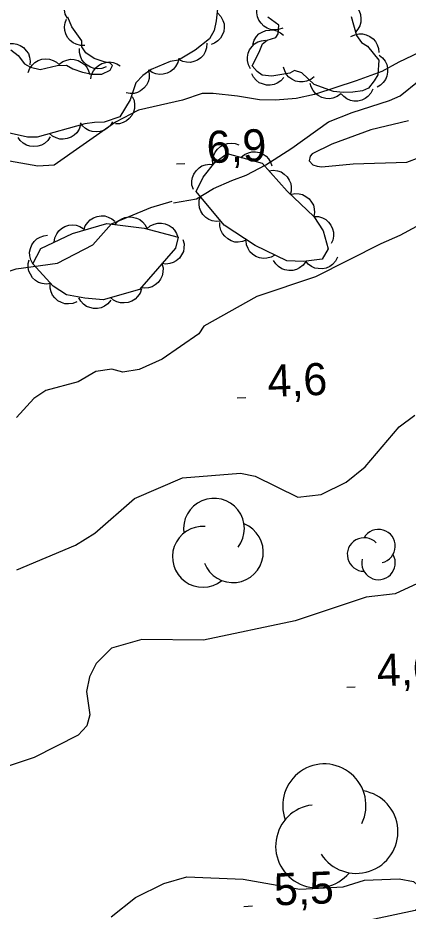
# Model space of a CAD drawing. Extents: x 336540 to 340074, y 5572036 to 5573747.
# Drawn here: x 337475.3 to 337511.7, y 5572815.4 to 5572898.9 of the extents above; entities that cross this region are included whole.
import ezdxf

# ---------------------------------------------------------------- set-up
doc = ezdxf.new("R2010")
doc.units = 0
for name, color, linetype in [('Niveau 1', 7, 'Continuous'), ('Niveau 2', 7, 'Continuous'), ('Niveau 3', 7, 'Continuous'), ('Niveau 44', 7, 'Continuous')]:
    doc.layers.add(name, color=color, linetype=linetype)

msp = doc.modelspace()

# ---------------------------------------------------------------- linework, layer by layer
at = {"layer": 'Niveau 1'}
for points in [[(337511.73, 5572889.27), (337508.21, 5572888.43), (337504.56, 5572887.09), (337502.75, 5572886.2), (337502.54, 5572885.98), (337502.47, 5572885.55), (337502.81, 5572885.18), (337503.2, 5572885.05), (337503.65, 5572884.97), (337506.58, 5572885.25), (337511.58, 5572885.42), (337512.74, 5572885.86)], [(337520.61, 5572883.81), (337510.94, 5572878.55), (337509.15, 5572877.79), (337503.05, 5572874.69), (337497.56, 5572872.87), (337492.61, 5572870.07), (337492.15, 5572869.38), (337488.72, 5572867), (337486.57, 5572866.03), (337485.05, 5572865.78), (337484.03, 5572866.07), (337482.52, 5572865.83), (337480.88, 5572864.88), (337477.86, 5572864.06), (337476.73, 5572863.31), (337475.12, 5572861.54)], [(337475.17, 5572847.3), (337480.65, 5572849.61), (337482.44, 5572850.73), (337486.16, 5572853.96), (337490.63, 5572855.9), (337496.03, 5572856.33), (337497.4, 5572856.06), (337501.4, 5572854.08), (337503.59, 5572854.34), (337505.9, 5572855.5), (337507.69, 5572856.92), (337510.87, 5572860.67), (337512.33, 5572861.75)], [(337512.97, 5572846.19), (337510.48, 5572845.04), (337507.79, 5572844.73), (337501.15, 5572842.53), (337492.6, 5572840.72), (337486.84, 5572840.77), (337484.01, 5572839.96), (337482.56, 5572838.52), (337481.94, 5572837.3), (337481.67, 5572835.92), (337481.97, 5572833.74), (337481.68, 5572832.7), (337480.88, 5572831.82), (337476.76, 5572829.73), (337474.25, 5572828.91)], [(337483.97, 5572814.85), (337486.23, 5572816.65), (337488.87, 5572817.97), (337491.04, 5572818.58), (337496.29, 5572818.36), (337501.6, 5572817.43), (337505.64, 5572817.65), (337507.63, 5572818.26), (337510.86, 5572818.41), (337512.21, 5572818.15), (337513.09, 5572817.35), (337513.33, 5572816.36), (337512.35, 5572815.43), (337500.97, 5572813.01)]]:
    msp.add_lwpolyline(points, dxfattribs=at)
at = {"layer": 'Niveau 2'}
for points in [[(337489.78, 5572881.62), (337491.95, 5572882), (337493.53, 5572882.95), (337495.23, 5572883.72), (337496.56, 5572884.21), (337498.42, 5572885.17), (337500.84, 5572886.74), (337504.26, 5572889.2), (337506.48, 5572890.08), (337509.97, 5572891.18), (337510.95, 5572891.61), (337514.52, 5572894.49), (337516.35, 5572894.93), (337517.79, 5572895.13), (337520.27, 5572895.84), (337523.14, 5572896.77), (337524.21, 5572897.03), (337525.63, 5572897.78), (337526.2, 5572898.39), (337526.58, 5572899.42)], [(337513.37, 5572895.99), (337510.82, 5572894.78), (337509.23, 5572893.9), (337506.85, 5572893.03), (337502.96, 5572891.74), (337501.24, 5572891.36), (337499.32, 5572891.21), (337497.82, 5572891.26), (337495.75, 5572891.6), (337493.49, 5572891.83), (337492.47, 5572891.84), (337490.62, 5572891.22), (337486.51, 5572890.28), (337484.36, 5572889.15), (337478.65, 5572885.13), (337477.13, 5572885.05), (337473.38, 5572885.71)], [(337410.64, 5572848.56), (337419.45, 5572854.95), (337425.22, 5572857.96), (337435.86, 5572861.72), (337442.09, 5572862.03), (337450.06, 5572865), (337461.57, 5572868.47), (337471.58, 5572874.26), (337475.09, 5572875.44), (337478.96, 5572875.98), (337482.24, 5572877.68), (337484.01, 5572879.64), (337487.66, 5572881.18), (337489.66, 5572881.76)]]:
    msp.add_lwpolyline(points, dxfattribs=at)
at = {"layer": 'Niveau 3'}
for p, q in [((337490.06, 5572885.25), (337490.86, 5572885.28)), ((337495.74, 5572863.38), (337496.54, 5572863.41)), ((337505.96, 5572836.32), (337506.76, 5572836.36)), ((337496.36, 5572815.82), (337497.16, 5572815.86))]:
    msp.add_line(p, q, dxfattribs=at)
at = {"layer": 'Niveau 44'}
for points in [[(337479.88, 5572898.89), (337479.68, 5572899.26), (337479.6, 5572899.66), (337479.58, 5572899.98), (337479.65, 5572900.33), (337479.79, 5572900.67), (337480.02, 5572900.98), (337480.25, 5572901.22), (337480.55, 5572901.39), (337480.9, 5572901.51), (337481.26, 5572901.56)], [(337493.97, 5572900.33), (337493.78, 5572898.64), (337493.58, 5572897.73), (337493.15, 5572896.94), (337491.82, 5572895.89), (337490.27, 5572894.95), (337489.48, 5572894.82), (337487.7, 5572894.1), (337486.93, 5572893.52), (337486.27, 5572892.83), (337485.74, 5572891.24), (337484.77, 5572889.65), (337483.32, 5572889.16), (337482.42, 5572889.14), (337481.52, 5572889.01), (337477.05, 5572887.77), (337476.15, 5572887.75), (337474.34, 5572888.16)], [(337505.97, 5572900.47), (337506.37, 5572900.34), (337506.7, 5572900.1), (337506.94, 5572899.87), (337507.12, 5572899.57), (337507.25, 5572899.23), (337507.29, 5572898.84), (337507.29, 5572898.52), (337507.18, 5572898.18), (337507.01, 5572897.85), (337506.78, 5572897.58)], [(337493.94, 5572899.35), (337494.22, 5572899.04), (337494.4, 5572898.68), (337494.51, 5572898.37), (337494.53, 5572898.02), (337494.48, 5572897.65), (337494.34, 5572897.29), (337494.18, 5572897.01), (337493.93, 5572896.76), (337493.63, 5572896.55), (337493.29, 5572896.42)], [(337499.99, 5572897.96), (337499.6, 5572897.82), (337499.19, 5572897.8), (337498.86, 5572897.83), (337498.54, 5572897.96), (337498.22, 5572898.15), (337497.96, 5572898.43), (337497.76, 5572898.69), (337497.63, 5572899.02), (337497.57, 5572899.38), (337497.58, 5572899.74)], [(337474.6, 5572895.93), (337475.29, 5572895.38), (337475.87, 5572894.61), (337476.44, 5572894.29), (337477.35, 5572894.08), (337478.91, 5572894.46), (337479.81, 5572894.48), (337480.38, 5572894.15), (337481.29, 5572893.84), (337482.2, 5572893.64), (337483.1, 5572893.66), (337483.88, 5572894.01), (337484.09, 5572894.47), (337483.86, 5572894.69), (337483.3, 5572894.79), (337482.39, 5572895.1), (337481.59, 5572895.65), (337481.24, 5572896.2), (337481.22, 5572896.76), (337480.29, 5572898.09), (337479.93, 5572898.98)], [(337481.52, 5572896.34), (337481.1, 5572896.33), (337480.71, 5572896.44), (337480.41, 5572896.57), (337480.14, 5572896.8), (337479.9, 5572897.08), (337479.74, 5572897.43), (337479.63, 5572897.74), (337479.62, 5572898.09), (337479.67, 5572898.46), (337479.8, 5572898.79)], [(337506.37, 5572899.05), (337506.87, 5572897.26), (337507.33, 5572896.6), (337507.9, 5572896.28), (337508.95, 5572894.95), (337508.87, 5572893.6), (337508.54, 5572893.03), (337508, 5572892.34), (337507.44, 5572892.1), (337506.54, 5572891.97), (337505.64, 5572891.95), (337504.74, 5572892.04), (337502.92, 5572892.67), (337501.77, 5572893.77), (337501.09, 5572893.98), (337500.65, 5572893.74), (337498.97, 5572893.47), (337498.06, 5572893.57), (337497.61, 5572893.89), (337497.14, 5572894.44), (337497.79, 5572895.7)], [(337497.79, 5572895.7), (337498.11, 5572896.49), (337498.55, 5572896.84), (337499.33, 5572897.08), (337499.55, 5572897.43), (337499.64, 5572898.22), (337498.61, 5572898.98)], [(337497.2, 5572896.42), (337497.32, 5572896.82), (337497.55, 5572897.16), (337497.77, 5572897.41), (337498.06, 5572897.59), (337498.41, 5572897.73), (337498.79, 5572897.78), (337499.11, 5572897.79), (337499.45, 5572897.69), (337499.78, 5572897.53), (337500.07, 5572897.31)], [(337496.99, 5572894.16), (337496.79, 5572894.53), (337496.71, 5572894.92), (337496.69, 5572895.25), (337496.76, 5572895.6), (337496.9, 5572895.94), (337497.13, 5572896.24), (337497.36, 5572896.48), (337497.66, 5572896.66), (337498.01, 5572896.78), (337498.37, 5572896.83)], [(337506.34, 5572897.16), (337506.71, 5572897.34), (337507.11, 5572897.41), (337507.44, 5572897.42), (337507.79, 5572897.34), (337508.12, 5572897.18), (337508.42, 5572896.94), (337508.65, 5572896.71), (337508.81, 5572896.4), (337508.93, 5572896.05), (337508.96, 5572895.69)], [(337474.03, 5572896.39), (337474.42, 5572896.51), (337474.83, 5572896.52), (337475.16, 5572896.47), (337475.48, 5572896.33), (337475.79, 5572896.13), (337476.04, 5572895.84), (337476.24, 5572895.58), (337476.34, 5572895.24), (337476.4, 5572894.88), (337476.37, 5572894.52)], [(337483.49, 5572894.34), (337483.1, 5572894.19), (337482.7, 5572894.16), (337482.37, 5572894.18), (337482.03, 5572894.3), (337481.71, 5572894.48), (337481.44, 5572894.74), (337481.23, 5572895), (337481.1, 5572895.32), (337481.02, 5572895.68), (337481.02, 5572896.04)], [(337492.89, 5572896.54), (337492.87, 5572896.12), (337492.73, 5572895.74), (337492.58, 5572895.44), (337492.33, 5572895.19), (337492.04, 5572894.97), (337491.68, 5572894.83), (337491.36, 5572894.74), (337491.01, 5572894.76), (337490.65, 5572894.83), (337490.32, 5572894.98)], [(337476.22, 5572893.8), (337476.36, 5572894.2), (337476.61, 5572894.52), (337476.84, 5572894.75), (337477.15, 5572894.92), (337477.5, 5572895.04), (337477.88, 5572895.07), (337478.21, 5572895.05), (337478.54, 5572894.94), (337478.86, 5572894.76), (337479.13, 5572894.51)], [(337479.12, 5572894.58), (337479.45, 5572894.83), (337479.83, 5572894.97), (337480.16, 5572895.04), (337480.51, 5572895.02), (337480.87, 5572894.93), (337481.2, 5572894.75), (337481.47, 5572894.56), (337481.69, 5572894.29), (337481.86, 5572893.96), (337481.96, 5572893.61)], [(337490.28, 5572895.14), (337490.19, 5572894.73), (337489.99, 5572894.38), (337489.8, 5572894.11), (337489.52, 5572893.9), (337489.19, 5572893.73), (337488.81, 5572893.65), (337488.49, 5572893.62), (337488.14, 5572893.69), (337487.8, 5572893.82), (337487.5, 5572894.02)], [(337508.98, 5572895.43), (337509.31, 5572895.18), (337509.55, 5572894.85), (337509.7, 5572894.56), (337509.77, 5572894.21), (337509.78, 5572893.84), (337509.7, 5572893.47), (337509.59, 5572893.16), (337509.38, 5572892.88), (337509.11, 5572892.62), (337508.8, 5572892.44)], [(337482.07, 5572893.2), (337482.14, 5572893.61), (337482.33, 5572893.97), (337482.52, 5572894.25), (337482.79, 5572894.47), (337483.11, 5572894.65), (337483.48, 5572894.74), (337483.8, 5572894.79), (337484.15, 5572894.74), (337484.5, 5572894.62), (337484.81, 5572894.43)], [(337502.93, 5572893.41), (337502.6, 5572893.15), (337502.22, 5572893), (337501.9, 5572892.92), (337501.55, 5572892.93), (337501.19, 5572893.01), (337500.85, 5572893.18), (337500.57, 5572893.36), (337500.35, 5572893.63), (337500.17, 5572893.95), (337500.06, 5572894.3)], [(337487.45, 5572894.06), (337487.53, 5572893.65), (337487.5, 5572893.25), (337487.43, 5572892.92), (337487.26, 5572892.61), (337487.03, 5572892.33), (337486.72, 5572892.1), (337486.44, 5572891.93), (337486.1, 5572891.85), (337485.73, 5572891.83), (337485.37, 5572891.89)], [(337500.09, 5572893.35), (337499.82, 5572893.03), (337499.48, 5572892.81), (337499.18, 5572892.67), (337498.83, 5572892.62), (337498.46, 5572892.62), (337498.09, 5572892.73), (337497.79, 5572892.85), (337497.52, 5572893.08), (337497.27, 5572893.36), (337497.11, 5572893.67)], [(337505.4, 5572891.81), (337505.06, 5572891.56), (337504.68, 5572891.42), (337504.36, 5572891.35), (337504.01, 5572891.38), (337503.65, 5572891.47), (337503.31, 5572891.65), (337503.04, 5572891.84), (337502.83, 5572892.12), (337502.65, 5572892.45), (337502.56, 5572892.79)], [(337508.41, 5572892.24), (337508.23, 5572891.86), (337507.95, 5572891.57), (337507.7, 5572891.36), (337507.37, 5572891.22), (337507.01, 5572891.13), (337506.63, 5572891.14), (337506.31, 5572891.18), (337505.99, 5572891.33), (337505.68, 5572891.55), (337505.44, 5572891.81)], [(337485.94, 5572891.56), (337486.11, 5572891.18), (337486.16, 5572890.78), (337486.16, 5572890.45), (337486.06, 5572890.11), (337485.9, 5572889.78), (337485.65, 5572889.49), (337485.41, 5572889.27), (337485.09, 5572889.12), (337484.73, 5572889.02), (337484.37, 5572889)], [(337484.09, 5572889.18), (337483.86, 5572888.83), (337483.55, 5572888.56), (337483.27, 5572888.38), (337482.94, 5572888.29), (337482.57, 5572888.25), (337482.19, 5572888.3), (337481.87, 5572888.38), (337481.58, 5572888.57), (337481.3, 5572888.82), (337481.09, 5572889.11)], [(337481.11, 5572888.9), (337480.98, 5572888.5), (337480.75, 5572888.17), (337480.52, 5572887.93), (337480.22, 5572887.75), (337479.87, 5572887.62), (337479.49, 5572887.58), (337479.16, 5572887.58), (337478.83, 5572887.69), (337478.5, 5572887.86), (337478.22, 5572888.1)], [(337478.27, 5572887.8), (337478.04, 5572887.45), (337477.73, 5572887.18), (337477.45, 5572887), (337477.12, 5572886.91), (337476.75, 5572886.87), (337476.37, 5572886.92), (337476.05, 5572887), (337475.75, 5572887.19), (337475.48, 5572887.44), (337475.27, 5572887.73)], [(337493.46, 5572885.25), (337493.44, 5572885.67), (337493.55, 5572886.06), (337493.67, 5572886.37), (337493.89, 5572886.64), (337494.17, 5572886.89), (337494.51, 5572887.06), (337494.82, 5572887.17), (337495.17, 5572887.19), (337495.54, 5572887.15), (337495.88, 5572887.03)], [(337491.92, 5572882.68), (337492.56, 5572884.02), (337493.65, 5572885.39), (337494.79, 5572886.23), (337498.07, 5572885.32), (337500.4, 5572882.7), (337502.89, 5572880.35), (337503.76, 5572878.99), (337504.22, 5572877.3), (337503.68, 5572876.35), (337501.94, 5572876.14), (337500.38, 5572876.18), (337497.4, 5572877.64), (337494.53, 5572879.52), (337491.92, 5572882.68)], [(337496.09, 5572885.87), (337496.41, 5572886.14), (337496.78, 5572886.3), (337497.1, 5572886.39), (337497.45, 5572886.39), (337497.81, 5572886.32), (337498.16, 5572886.16), (337498.44, 5572885.99), (337498.67, 5572885.72), (337498.86, 5572885.41), (337498.98, 5572885.07)], [(337491.64, 5572882.86), (337491.51, 5572883.26), (337491.51, 5572883.66), (337491.55, 5572883.99), (337491.69, 5572884.31), (337491.89, 5572884.62), (337492.18, 5572884.88), (337492.44, 5572885.07), (337492.78, 5572885.18), (337493.14, 5572885.23), (337493.5, 5572885.21)], [(337498.7, 5572884.61), (337499.11, 5572884.67), (337499.51, 5572884.6), (337499.83, 5572884.51), (337500.12, 5572884.31), (337500.39, 5572884.06), (337500.59, 5572883.73), (337500.74, 5572883.44), (337500.79, 5572883.09), (337500.78, 5572882.72), (337500.69, 5572882.37)], [(337500.72, 5572882.4), (337501.13, 5572882.49), (337501.53, 5572882.46), (337501.85, 5572882.39), (337502.16, 5572882.22), (337502.45, 5572881.99), (337502.68, 5572881.69), (337502.85, 5572881.41), (337502.93, 5572881.07), (337502.96, 5572880.7), (337502.9, 5572880.34)], [(337494.22, 5572879.9), (337493.8, 5572879.86), (337493.4, 5572879.94), (337493.09, 5572880.05), (337492.8, 5572880.25), (337492.54, 5572880.52), (337492.35, 5572880.85), (337492.22, 5572881.15), (337492.18, 5572881.5), (337492.2, 5572881.87), (337492.31, 5572882.21)], [(337481.42, 5572879.06), (337481.55, 5572879.46), (337481.78, 5572879.79), (337482.01, 5572880.04), (337482.31, 5572880.22), (337482.65, 5572880.35), (337483.03, 5572880.39), (337483.36, 5572880.4), (337483.7, 5572880.29), (337484.03, 5572880.12), (337484.3, 5572879.89)], [(337484.33, 5572879.59), (337484.6, 5572879.9), (337484.95, 5572880.12), (337485.25, 5572880.26), (337485.59, 5572880.3), (337485.96, 5572880.29), (337486.33, 5572880.18), (337486.63, 5572880.06), (337486.9, 5572879.83), (337487.14, 5572879.55), (337487.31, 5572879.23)], [(337502.9, 5572880.34), (337503.32, 5572880.33), (337503.7, 5572880.2), (337504, 5572880.05), (337504.26, 5572879.82), (337504.48, 5572879.52), (337504.63, 5572879.17), (337504.73, 5572878.86), (337504.72, 5572878.51), (337504.66, 5572878.14), (337504.51, 5572877.81)], [(337476.66, 5572875.91), (337477.39, 5572877.34), (337480.37, 5572878.76), (337483.56, 5572879.68), (337487.04, 5572879.26), (337490.23, 5572878.39), (337489.96, 5572877.38), (337486.6, 5572873.52), (337483.22, 5572872.56), (337481.52, 5572872.69), (337479.8, 5572873), (337478.55, 5572873.83), (337476.66, 5572875.91)], [(337478.65, 5572877.94), (337478.71, 5572878.35), (337478.89, 5572878.72), (337479.07, 5572879), (337479.34, 5572879.22), (337479.65, 5572879.41), (337480.02, 5572879.52), (337480.34, 5572879.57), (337480.69, 5572879.52), (337481.05, 5572879.41), (337481.36, 5572879.23)], [(337487.3, 5572879.19), (337487.62, 5572879.46), (337487.99, 5572879.63), (337488.31, 5572879.72), (337488.66, 5572879.71), (337489.02, 5572879.65), (337489.37, 5572879.49), (337489.65, 5572879.32), (337489.88, 5572879.06), (337490.08, 5572878.74), (337490.19, 5572878.4)], [(337496.63, 5572878.15), (337496.24, 5572877.99), (337495.84, 5572877.94), (337495.51, 5572877.95), (337495.17, 5572878.07), (337494.85, 5572878.24), (337494.57, 5572878.5), (337494.35, 5572878.75), (337494.21, 5572879.07), (337494.12, 5572879.43), (337494.12, 5572879.79)], [(337476.66, 5572875.91), (337476.46, 5572876.28), (337476.37, 5572876.67), (337476.35, 5572877), (337476.42, 5572877.35), (337476.56, 5572877.69), (337476.79, 5572878), (337477.01, 5572878.24), (337477.32, 5572878.41), (337477.67, 5572878.54), (337478.02, 5572878.58)], [(337490.67, 5572878.2), (337490.78, 5572877.79), (337490.76, 5572877.39), (337490.71, 5572877.06), (337490.55, 5572876.75), (337490.34, 5572876.45), (337490.04, 5572876.2), (337489.77, 5572876.03), (337489.43, 5572875.93), (337489.06, 5572875.89), (337488.7, 5572875.93)], [(337499.26, 5572876.73), (337498.9, 5572876.52), (337498.51, 5572876.43), (337498.18, 5572876.4), (337497.83, 5572876.47), (337497.49, 5572876.6), (337497.18, 5572876.82), (337496.93, 5572877.04), (337496.75, 5572877.34), (337496.62, 5572877.69), (337496.57, 5572878.05)], [(337478.33, 5572874.08), (337477.91, 5572874.02), (337477.51, 5572874.08), (337477.19, 5572874.17), (337476.9, 5572874.36), (337476.63, 5572874.61), (337476.42, 5572874.94), (337476.28, 5572875.23), (337476.22, 5572875.58), (337476.22, 5572875.95), (337476.31, 5572876.3)], [(337488.7, 5572875.93), (337488.81, 5572875.53), (337488.79, 5572875.12), (337488.74, 5572874.8), (337488.58, 5572874.48), (337488.37, 5572874.18), (337488.07, 5572873.94), (337487.8, 5572873.76), (337487.46, 5572873.67), (337487.09, 5572873.63), (337486.73, 5572873.67)], [(337502.14, 5572876.13), (337501.89, 5572875.8), (337501.57, 5572875.55), (337501.29, 5572875.38), (337500.94, 5572875.3), (337500.57, 5572875.28), (337500.2, 5572875.35), (337499.89, 5572875.45), (337499.6, 5572875.65), (337499.33, 5572875.91), (337499.14, 5572876.21)], [(337505.11, 5572876.52), (337504.92, 5572876.15), (337504.64, 5572875.86), (337504.38, 5572875.65), (337504.05, 5572875.52), (337503.69, 5572875.45), (337503.31, 5572875.47), (337502.99, 5572875.52), (337502.67, 5572875.67), (337502.37, 5572875.89), (337502.14, 5572876.16)], [(337480.77, 5572872.35), (337480.39, 5572872.2), (337479.98, 5572872.16), (337479.65, 5572872.17), (337479.32, 5572872.28), (337478.99, 5572872.46), (337478.71, 5572872.72), (337478.5, 5572872.97), (337478.36, 5572873.29), (337478.28, 5572873.65), (337478.27, 5572874.01)], [(337486.79, 5572873.58), (337486.66, 5572873.18), (337486.43, 5572872.85), (337486.2, 5572872.6), (337485.9, 5572872.42), (337485.56, 5572872.29), (337485.18, 5572872.25), (337484.85, 5572872.25), (337484.51, 5572872.36), (337484.18, 5572872.52), (337483.91, 5572872.76)], [(337483.93, 5572872.51), (337483.67, 5572872.18), (337483.34, 5572871.95), (337483.04, 5572871.8), (337482.7, 5572871.73), (337482.33, 5572871.73), (337481.96, 5572871.82), (337481.65, 5572871.93), (337481.37, 5572872.15), (337481.12, 5572872.42), (337480.94, 5572872.73)]]:
    msp.add_lwpolyline(points, dxfattribs=at)
for centre, radius, start, end in [((337493.564, 5572851.142), 2.841, 322.79729, 188.48588), ((337495.337, 5572848.941), 2.841, 200.95109, 68.40818), ((337492.529, 5572848.512), 2.841, 85.61878, 308.30314), ((337508.935, 5572849.51), 1.569, 282.26917, 149.72626), ((337507.586, 5572848.726), 1.569, 44.11537, 269.80396), ((337508.935, 5572847.941), 1.569, 166.93686, 29.62123), ((337503.876, 5572825.253), 3.887, 334.42772, 200.11631), ((337506.859, 5572822.793), 3.887, 212.58152, 80.03861), ((337503.214, 5572821.443), 3.887, 97.24921, 319.93358)]:
    msp.add_arc(centre, radius, start, end, dxfattribs=at)

# ---------------------------------------------------------------- texts
at = {"layer": 'Niveau 3'}
for s, p in [('6,9    ', (337492.94, 5572885.32)), ('4,6    ', (337498.62, 5572863.45)), ('4,6    ', (337508.83, 5572836.4)), ('5,5    ', (337499.23, 5572815.9))]:
    msp.add_text(s, height=2.9999, rotation=2.27627, dxfattribs=at).set_placement(p)

doc.saveas('drawing.dxf')
